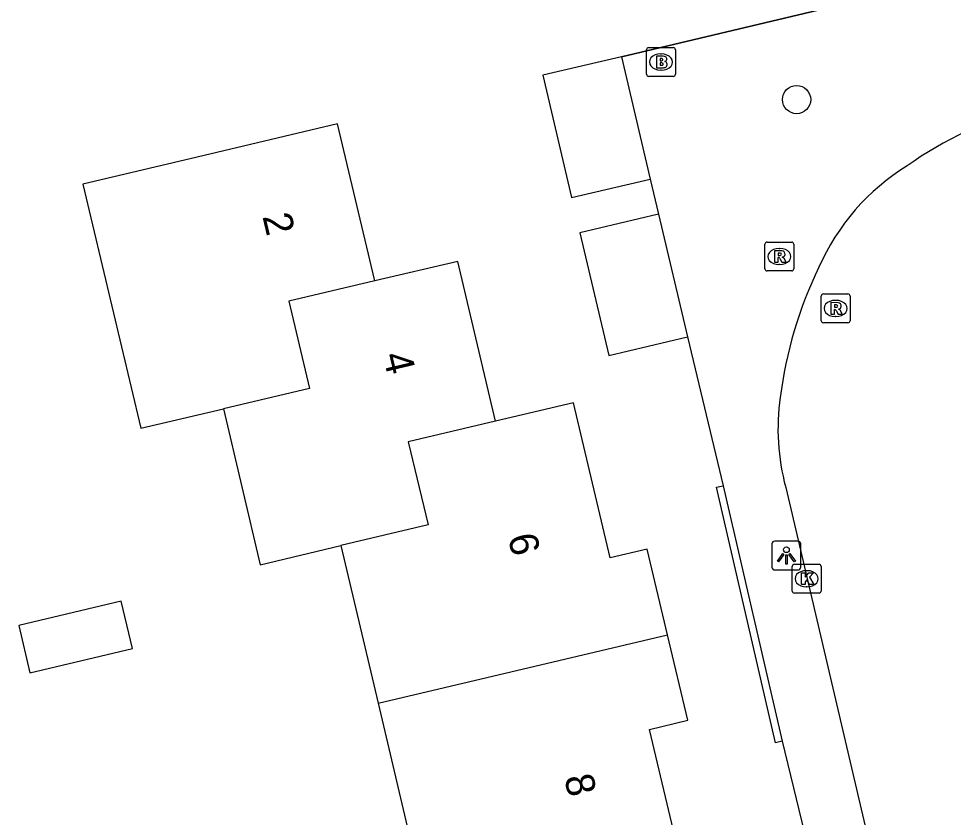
# Model space of a CAD drawing. Extents: x 158038 to 159242, y 380133 to 381214.
# Drawn here: x 158643.12 to 158675.52, y 380536.73 to 380564.42 of the extents above; entities that cross this region are included whole.
import ezdxf

# ---------------------------------------------------------------- set-up
doc = ezdxf.new("R2010")
doc.units = 0
for name, color, linetype in [('IMGEO_Boom', 7, 'Continuous'), ('IMGEO_Brandkraan', 7, 'Continuous'), ('IMGEO_Hek', 7, 'Continuous'), ('IMGEO_Kolk', 7, 'Continuous'), ('IMGEO_Lichtpunt', 7, 'Continuous'), ('IMGEO_Muur', 7, 'Continuous'), ('IMGEO_Pand', 7, 'Continuous'), ('IMGEO_Pand_nummerreeks', 7, 'Continuous'), ('IMGEO_Rijbaan_lokaal_open', 7, 'Continuous'), ('IMGEO_Rioolput', 7, 'Continuous'), ('IMGEO_Voetpad_open', 7, 'Continuous')]:
    doc.layers.add(name, color=color, linetype=linetype)

msp = doc.modelspace()

# ---------------------------------------------------------------- linework, layer by layer
at = {"layer": 'IMGEO_Boom'}
msp.add_circle((158670.086, 380561.617), 0.489, dxfattribs=at)
at = {"layer": 'IMGEO_Brandkraan'}
for p, q in [((158664.886, 380562.495), (158664.886, 380563.347)), ((158664.961, 380563.421), (158665.813, 380563.421)), ((158665.887, 380563.347), (158665.887, 380562.495)), ((158665.374, 380563.201), (158665.399, 380563.201)), ((158665.397, 380562.641), (158665.372, 380562.641)), ((158665.813, 380562.421), (158664.961, 380562.421))]:
    msp.add_line(p, q, dxfattribs=at)
for points in [[(158664.886, 380562.495), (158664.886, 380563.347)], [(158664.961, 380563.421), (158665.813, 380563.421)], [(158665.887, 380563.347), (158665.887, 380562.495)], [(158665.234, 380563.121), (158665.234, 380562.721), (158665.447, 380562.721)], [(158665.465, 380563.121), (158665.234, 380563.121)], [(158665.413, 380563.04), (158665.359, 380563.04), (158665.359, 380562.964)], [(158665.359, 380562.964), (158665.412, 380562.964)], [(158665.421, 380562.888), (158665.359, 380562.888), (158665.359, 380562.807)], [(158665.359, 380562.807), (158665.421, 380562.807)], [(158665.813, 380562.421), (158664.961, 380562.421)]]:
    msp.add_lwpolyline(points, dxfattribs=at)
for centre, radius, start, end in [((158664.963, 380563.345), 0.0765, 91.552, 178.448), ((158664.963, 380563.345), 0.0765, 91.552, 178.448), ((158665.811, 380563.345), 0.0765, 1.552, 88.448), ((158665.811, 380563.345), 0.0765, 1.552, 88.448), ((158665.414, 380563.002), 0.0379, 267.8285, 90.9355), ((158665.422, 380562.847), 0.0404, 269.8759, 90.5077), ((158665.469, 380562.976), 0.145, 59.4692, 91.5367), ((158665.494, 380563.023), 0.0922, 285.5137, 58.1501), ((158665.499, 380562.831), 0.105, 301.3115, 78.989), ((158665.453, 380562.972), 0.251, 268.6676, 293.5347), ((158664.963, 380562.497), 0.0765, 181.552, 268.448), ((158664.963, 380562.497), 0.0765, 181.552, 268.448), ((158665.811, 380562.497), 0.0765, 271.552, 358.448), ((158665.811, 380562.497), 0.0765, 271.552, 358.448)]:
    msp.add_arc(centre, radius, start, end, dxfattribs=at)
for centre, major_axis, ratio, start_param, end_param in [((158665.373, 380562.921), (-0.387, 0.002), 0.722429, 4.712389, 7.853982), ((158665.398, 380562.921), (-0.39, 0.002), 0.717154, 1.570796, 4.712389)]:
    msp.add_ellipse(centre, major_axis=major_axis, ratio=ratio, start_param=start_param, end_param=end_param, dxfattribs=at)
at = {"layer": 'IMGEO_Hek'}
msp.add_lwpolyline([(158664.016, 380563.096), (158678.049, 380566.443)], dxfattribs=at)
at = {"layer": 'IMGEO_Kolk'}
for p, q in [((158669.937, 380544.577), (158669.937, 380545.429)), ((158670.012, 380545.503), (158670.864, 380545.503)), ((158670.938, 380545.429), (158670.938, 380544.577)), ((158670.425, 380545.283), (158670.45, 380545.283)), ((158670.864, 380544.503), (158670.012, 380544.503)), ((158670.448, 380544.723), (158670.423, 380544.723))]:
    msp.add_line(p, q, dxfattribs=at)
for points in [[(158669.937, 380544.577), (158669.937, 380545.429)], [(158670.012, 380545.503), (158670.864, 380545.503)], [(158670.938, 380545.429), (158670.938, 380544.577)], [(158670.258, 380545.203), (158670.381, 380545.203), (158670.381, 380545.052), (158670.511, 380545.203), (158670.675, 380545.203), (158670.529, 380545.052), (158670.682, 380544.803), (158670.53, 380544.803), (158670.445, 380544.967), (158670.381, 380544.9), (158670.381, 380544.803), (158670.258, 380544.803), (158670.258, 380545.203)], [(158670.864, 380544.503), (158670.012, 380544.503)]]:
    msp.add_lwpolyline(points, dxfattribs=at)
for centre, start, end in [((158670.014, 380545.427), 91.552, 178.448), ((158670.014, 380545.427), 91.552, 178.448), ((158670.862, 380545.427), 1.552, 88.448), ((158670.862, 380545.427), 1.552, 88.448), ((158670.014, 380544.579), 181.552, 268.448), ((158670.014, 380544.579), 181.552, 268.448), ((158670.862, 380544.579), 271.552, 358.448), ((158670.862, 380544.579), 271.552, 358.448)]:
    msp.add_arc(centre, 0.0765, start, end, dxfattribs=at)
for centre, major_axis, ratio, start_param, end_param in [((158670.424, 380545.003), (-0.387, 0.002), 0.722429, 4.712389, 7.853982), ((158670.449, 380545.003), (-0.39, 0.002), 0.717154, 1.570796, 4.712389)]:
    msp.add_ellipse(centre, major_axis=major_axis, ratio=ratio, start_param=start_param, end_param=end_param, dxfattribs=at)
at = {"layer": 'IMGEO_Lichtpunt'}
for p, q in [((158669.234, 380546.211), (158669.234, 380545.404)), ((158669.234, 380546.211), (158669.234, 380545.404)), ((158670.136, 380546.306), (158669.328, 380546.306)), ((158670.136, 380546.306), (158669.328, 380546.306)), ((158670.23, 380545.404), (158670.23, 380546.211)), ((158670.23, 380545.404), (158670.23, 380546.211)), ((158669.328, 380545.31), (158670.136, 380545.31)), ((158669.328, 380545.31), (158670.136, 380545.31))]:
    msp.add_line(p, q, dxfattribs=at)
for points in [[(158669.608, 380545.875), (158669.647, 380545.847), (158669.459, 380545.585), (158669.421, 380545.612), (158669.608, 380545.875)], [(158669.71, 380545.827), (158669.757, 380545.827), (158669.757, 380545.505), (158669.71, 380545.505), (158669.71, 380545.827)], [(158669.82, 380545.847), (158669.858, 380545.874), (158670.045, 380545.612), (158670.006, 380545.584), (158669.82, 380545.847)]]:
    msp.add_lwpolyline(points, dxfattribs=at)
msp.add_circle((158669.733, 380546.009), 0.0994, dxfattribs=at)
for centre, start, end in [((158669.328, 380546.211), 90, 180), ((158669.328, 380546.211), 90, 180), ((158670.136, 380546.211), 0, 90), ((158670.136, 380546.211), 0, 90), ((158669.328, 380545.404), 180, 270), ((158669.328, 380545.404), 180, 270), ((158670.136, 380545.404), 270, 0), ((158670.136, 380545.404), 270, 360)]:
    msp.add_arc(centre, 0.0946, start, end, dxfattribs=at)
at = {"layer": 'IMGEO_Muur'}
for points in [[(158669.59, 380539.365), (158669.356, 380539.311), (158667.311, 380548.174), (158667.544, 380548.228)], [(158667.544, 380548.228), (158669.59, 380539.365)]]:
    msp.add_lwpolyline(points, dxfattribs=at)
at = {"layer": 'IMGEO_Pand'}
for points in [[(158664.016, 380563.096), (158661.289, 380562.459), (158662.28, 380558.223), (158665.007, 380558.861)], [(158664.016, 380563.096), (158665.007, 380558.861)], [(158655.468, 380555.329), (158654.179, 380560.776), (158649.314, 380559.624), (158645.35, 380558.681), (158647.353, 380550.221), (158650.217, 380550.898)], [(158665.299, 380557.639), (158662.575, 380556.994), (158663.58, 380552.746), (158666.305, 380553.391)], [(158665.299, 380557.639), (158666.305, 380553.391)], [(158659.652, 380550.466), (158658.34, 380556.009), (158655.468, 380555.329)], [(158655.468, 380555.329), (158652.485, 380554.623), (158653.199, 380551.603), (158650.217, 380550.898)], [(158650.217, 380550.898), (158651.497, 380545.49), (158654.287, 380546.151)], [(158665.611, 380543.062), (158664.908, 380546.03), (158663.629, 380545.727), (158662.356, 380551.107), (158659.652, 380550.466)], [(158659.652, 380550.466), (158656.628, 380549.749), (158657.311, 380546.867), (158654.287, 380546.151)], [(158654.287, 380546.151), (158655.58, 380540.691)], [(158643.123, 380543.378), (158643.511, 380541.741), (158647.064, 380542.583), (158646.677, 380544.22), (158643.123, 380543.378)], [(158655.58, 380540.691), (158665.611, 380543.062)], [(158663.523, 380533.772), (158666.257, 380534.419), (158664.988, 380539.78), (158666.313, 380540.094), (158665.611, 380543.062)], [(158655.58, 380540.691), (158656.825, 380535.43)]]:
    msp.add_lwpolyline(points, dxfattribs=at)
at = {"layer": 'IMGEO_Rijbaan_lokaal_open'}
msp.add_lwpolyline([(158669.709, 380548.171), (158674.352, 380528.374)], dxfattribs=at)
for centre, radius, start, end in [((158682.762, 380546.551), 15.536, 107.2216, 124.7154), ((158678.084, 380552.615), 7.896, 121.8752, 156.1994), ((158683.843, 380549.496), 14.434, 154.0956, 172.849), ((158677.197, 380550.189), 7.755, 171.8123, 195.0798)]:
    msp.add_arc(centre, radius, start, end, dxfattribs=at)
at = {"layer": 'IMGEO_Rioolput'}
for p, q in [((158668.99, 380555.75), (158668.99, 380556.602)), ((158669.065, 380556.676), (158669.917, 380556.676)), ((158669.478, 380556.456), (158669.503, 380556.456)), ((158669.991, 380556.602), (158669.991, 380555.75)), ((158669.501, 380555.896), (158669.476, 380555.896)), ((158669.917, 380555.676), (158669.065, 380555.676)), ((158670.941, 380553.951), (158670.941, 380554.803)), ((158671.016, 380554.877), (158671.868, 380554.877)), ((158671.942, 380554.803), (158671.942, 380553.951)), ((158671.429, 380554.657), (158671.454, 380554.657)), ((158671.868, 380553.877), (158671.016, 380553.877)), ((158671.452, 380554.097), (158671.427, 380554.097))]:
    msp.add_line(p, q, dxfattribs=at)
for points in [[(158668.99, 380555.75), (158668.99, 380556.602)], [(158669.065, 380556.676), (158669.917, 380556.676)], [(158669.991, 380556.602), (158669.991, 380555.75)], [(158669.579, 380556.374), (158669.327, 380556.376), (158669.327, 380555.976)], [(158669.327, 380555.976), (158669.451, 380555.976), (158669.451, 380556.138), (158669.462, 380556.138)], [(158669.505, 380556.295), (158669.451, 380556.295), (158669.451, 380556.214)], [(158669.451, 380556.214), (158669.503, 380556.214)], [(158669.509, 380556.109), (158669.58, 380555.976), (158669.72, 380555.976), (158669.655, 380556.102)], [(158669.917, 380555.676), (158669.065, 380555.676)], [(158670.941, 380553.951), (158670.941, 380554.803)], [(158671.016, 380554.877), (158671.868, 380554.877)], [(158671.942, 380554.803), (158671.942, 380553.951)], [(158671.53, 380554.575), (158671.278, 380554.577), (158671.278, 380554.177)], [(158671.456, 380554.496), (158671.402, 380554.496), (158671.402, 380554.415)], [(158671.278, 380554.177), (158671.402, 380554.177), (158671.402, 380554.339), (158671.413, 380554.339)], [(158671.402, 380554.415), (158671.454, 380554.415)], [(158671.46, 380554.31), (158671.531, 380554.177), (158671.671, 380554.177), (158671.606, 380554.303)], [(158671.868, 380553.877), (158671.016, 380553.877)]]:
    msp.add_lwpolyline(points, dxfattribs=at)
for centre, radius, start, end in [((158669.067, 380556.6), 0.0765, 91.552, 178.448), ((158669.067, 380556.6), 0.0765, 91.552, 178.448), ((158669.915, 380556.6), 0.0765, 1.552, 88.448), ((158669.915, 380556.6), 0.0765, 1.552, 88.448), ((158669.461, 380556.085), 0.0533, 26.0293, 88.6989), ((158669.487, 380556.403), 0.19, 274.7715, 282.9687), ((158669.511, 380556.199), 0.0964, 77.0061, 93.1865), ((158669.525, 380556.256), 0.0378, 276.6634, 79.6772), ((158669.578, 380556.264), 0.109, 350.3612, 89.416), ((158669.576, 380556.264), 0.112, 277.5842, 350.9817), ((158669.56, 380556.049), 0.108, 29.5134, 73.7905), ((158669.067, 380555.752), 0.0765, 181.552, 268.448), ((158669.067, 380555.752), 0.0765, 181.552, 268.448), ((158669.915, 380555.752), 0.0765, 271.552, 358.448), ((158669.915, 380555.752), 0.0765, 271.552, 358.448), ((158671.018, 380554.801), 0.0765, 91.552, 178.448), ((158671.018, 380554.801), 0.0765, 91.552, 178.448), ((158671.866, 380554.801), 0.0765, 1.552, 88.448), ((158671.866, 380554.801), 0.0765, 1.552, 88.448), ((158671.462, 380554.4), 0.0964, 77.0061, 93.1865), ((158671.476, 380554.457), 0.0378, 276.6634, 79.6772), ((158671.529, 380554.465), 0.109, 350.3612, 89.416), ((158671.412, 380554.286), 0.0533, 26.0293, 88.6989), ((158671.438, 380554.604), 0.19, 274.7715, 282.9687), ((158671.527, 380554.465), 0.112, 277.5842, 350.9817), ((158671.511, 380554.25), 0.108, 29.5134, 73.7905), ((158671.018, 380553.953), 0.0765, 181.552, 268.448), ((158671.018, 380553.953), 0.0765, 181.552, 268.448), ((158671.866, 380553.953), 0.0765, 271.552, 358.448), ((158671.866, 380553.953), 0.0765, 271.552, 358.448)]:
    msp.add_arc(centre, radius, start, end, dxfattribs=at)
for centre, major_axis, ratio, start_param, end_param in [((158669.477, 380556.176), (-0.387, 0.002), 0.722429, 4.712389, 7.853982), ((158669.502, 380556.176), (-0.39, 0.002), 0.717154, 1.570796, 4.712389), ((158671.428, 380554.377), (-0.387, 0.002), 0.722429, 4.712389, 7.853982), ((158671.453, 380554.377), (-0.39, 0.002), 0.717154, 1.570796, 4.712389)]:
    msp.add_ellipse(centre, major_axis=major_axis, ratio=ratio, start_param=start_param, end_param=end_param, dxfattribs=at)
at = {"layer": 'IMGEO_Voetpad_open'}
for points in [[(158678.049, 380566.443), (158664.016, 380563.096)], [(158665.007, 380558.861), (158665.299, 380557.639)], [(158666.305, 380553.391), (158667.544, 380548.228)], [(158669.59, 380539.365), (158670.85, 380534.179)]]:
    msp.add_lwpolyline(points, dxfattribs=at)

# ---------------------------------------------------------------- texts
at = {"layer": 'IMGEO_Pand_nummerreeks'}
for s, rotation, p in [('2', 283.3138, (158651.568, 380557.567)), ('4', 283.3165, (158655.741, 380552.75)), ('6', 283.1572, (158660.075, 380546.457)), ('8', 283.1572, (158662.026, 380538.109))]:
    msp.add_text(s, height=1, rotation=rotation, dxfattribs=at).set_placement(p)

doc.saveas('drawing.dxf')
